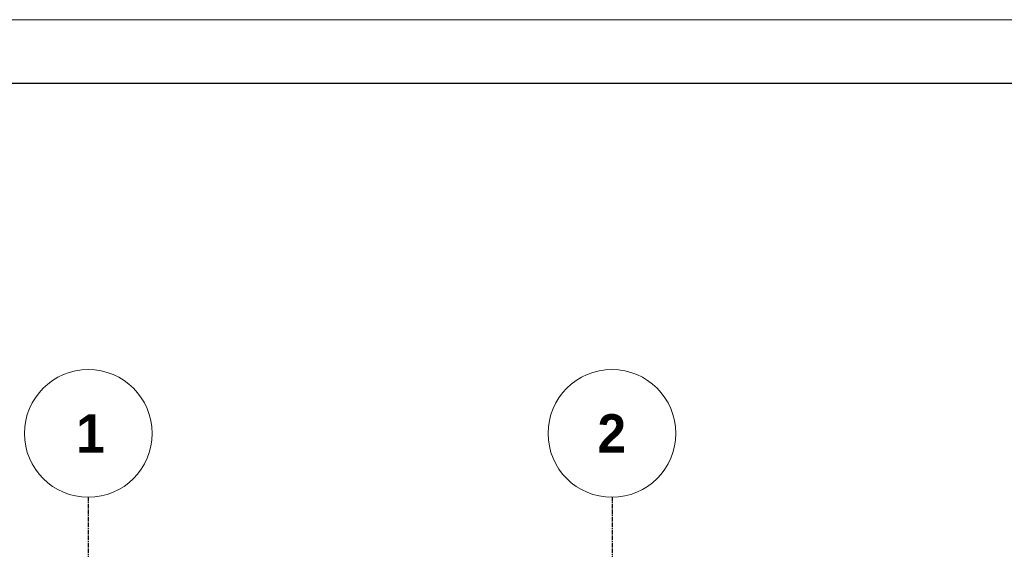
# Model space of a CAD drawing. Header units: millimetres. Extents: x -93479 to 1057970, y -66333 to 172656.
# Tile 440 of 473: x 977472 to 985181, y 56013 to 60157. Entities that reach past the tile are written whole.
import ezdxf

# ---------------------------------------------------------------- set-up
doc = ezdxf.new("R2010")
doc.units = ezdxf.units.MM
doc.linetypes.add('______5', pattern=[1100, 800, -100, 100, -100])
doc.linetypes.add('осевая', pattern=[50.8, 31.75, -6.35, 6.35, -6.35])
for name, color, linetype, lineweight in [('Оси', 40, '______5', 18), ('РАЗМЕРЫ', 7, 'Continuous', 9), ('ТОНКИЕ', 7, 'Continuous', 9)]:
    doc.layers.add(name, color=color, linetype=linetype, lineweight=lineweight)
doc.layers.add('ТОЛСТЫЕ_ОСНОВНЫЕ', color=6, linetype='Continuous')
doc.styles.add('MtXpl_Century Gothic', font='GOTHICB.TTF', dxfattribs={"height": 0.2})

# ---------------------------------------------------------------- blocks, each defined once
blk = doc.blocks.new('*U1955')
at = {"layer": 'ТОЛСТЫЕ_ОСНОВНЫЕ', "color": 7}
blk.add_lwpolyline([(20, 5), (886, 5), (886, 415), (20, 415)], close=True, dxfattribs=at)
at = {"layer": 'ТОНКИЕ', "color": 7}
blk.add_lwpolyline([(0, 0), (891, 0), (891, 420), (0, 420)], close=True, dxfattribs=at)
blk = doc.blocks.new('оси2')
at = {"color": 7, "linetype": 'ByBlock', "lineweight": -2}
for centre in [(983645.5, 5965.4), (987745, 5965.4)]:
    blk.add_circle(centre, 500, dxfattribs=at)
at = {"layer": 'Оси', "color": 7, "linetype": 'осевая', "lineweight": 25, "transparency": 33554687}
for p, q in [((983645.5, 5465.4), (983645.8, -20755.1)), ((987745.5, 5465.4), (987745.5, -20739.3))]:
    blk.add_line(p, q, dxfattribs=at)
at = {"layer": 'Оси', "color": 7, "lineweight": 25, "transparency": 33554687, "style": 'MtXpl_Century Gothic'}
for s, p in [('1', (983550.8, 5815.4)), ('2', (987632.1, 5815.4))]:
    blk.add_text(s, height=300, dxfattribs=at).set_placement(p)

msp = doc.modelspace()

# ---------------------------------------------------------------- block references
at = {"xscale": 100, "yscale": 100, "zscale": 100}
msp.add_blockref('*U1955', (968870.1, 18156.9), dxfattribs=at)
at = {"layer": 'РАЗМЕРЫ', "color": 7}
msp.add_blockref('оси2', (-5636.2, 50954.2, -360), dxfattribs=at)

doc.saveas('drawing.dxf')
